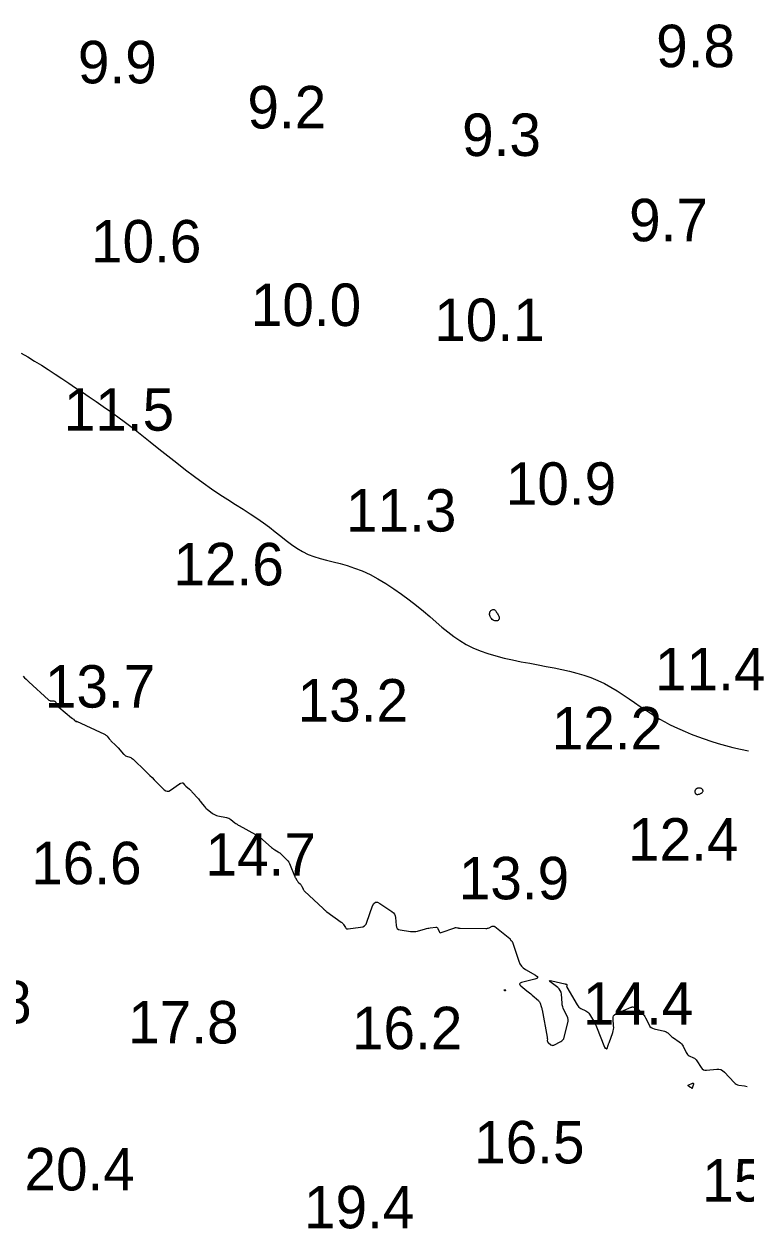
# Model space of a CAD drawing. Extents: x 3040093 to 3056816, y 408076 to 509144.
# Drawn here: x 3044290.6 to 3044375.7, y 435691.4 to 435833.3 of the extents above; entities that cross this region are included whole.
import ezdxf

# ---------------------------------------------------------------- set-up
doc = ezdxf.new("R2010")
doc.units = 0
for name, color, linetype in [('V-CHAN-CONT-EL12-1112', 7, 'Continuous'), ('V-CHAN-CONT-EL15', 7, 'Continuous'), ('V-TOPO-SOUN-0810', 7, 'Continuous')]:
    doc.layers.add(name, color=color, linetype=linetype)

msp = doc.modelspace()

# ---------------------------------------------------------------- linework, layer by layer
at = {"layer": 'V-CHAN-CONT-EL12-1112'}
msp.add_lwpolyline([(3044290.29, 435794.57), (3044291.08, 435794.11), (3044291.87, 435793.63), (3044292.67, 435793.14), (3044293.47, 435792.62), (3044294.27, 435792.1), (3044295.08, 435791.56), (3044295.88, 435791.03), (3044296.69, 435790.49), (3044297.49, 435789.95), (3044298.3, 435789.41), (3044299.12, 435788.85), (3044299.95, 435788.28), (3044300.8, 435787.69), (3044301.68, 435787.06), (3044302.58, 435786.4), (3044303.52, 435785.68), (3044304.49, 435784.92), (3044305.49, 435784.13), (3044306.52, 435783.3), (3044307.56, 435782.47), (3044308.61, 435781.63), (3044309.66, 435780.81), (3044310.7, 435780.02), (3044311.73, 435779.28), (3044312.73, 435778.58), (3044313.7, 435777.93), (3044314.64, 435777.32), (3044315.55, 435776.74), (3044316.43, 435776.19), (3044317.27, 435775.65), (3044318.07, 435775.12), (3044318.83, 435774.59), (3044319.54, 435774.06), (3044320.22, 435773.53), (3044320.88, 435773.01), (3044321.52, 435772.51), (3044322.15, 435772.03), (3044322.78, 435771.6), (3044323.43, 435771.21), (3044324.09, 435770.87), (3044324.79, 435770.6), (3044325.52, 435770.37), (3044326.27, 435770.17), (3044327.06, 435769.98), (3044327.87, 435769.78), (3044328.71, 435769.54), (3044329.58, 435769.26), (3044330.47, 435768.92), (3044331.39, 435768.49), (3044332.32, 435767.98), (3044333.25, 435767.42), (3044334.19, 435766.81), (3044335.11, 435766.17), (3044336, 435765.51), (3044336.86, 435764.84), (3044337.68, 435764.17), (3044338.44, 435763.53), (3044339.17, 435762.9), (3044339.87, 435762.31), (3044340.56, 435761.74), (3044341.25, 435761.21), (3044341.97, 435760.71), (3044342.72, 435760.26), (3044343.51, 435759.85), (3044344.37, 435759.49), (3044345.28, 435759.18), (3044346.23, 435758.9), (3044347.2, 435758.65), (3044348.2, 435758.43), (3044349.21, 435758.23), (3044350.21, 435758.04), (3044351.19, 435757.86), (3044352.15, 435757.68), (3044353.09, 435757.51), (3044354, 435757.32), (3044354.89, 435757.11), (3044355.76, 435756.89), (3044356.6, 435756.63), (3044357.43, 435756.35), (3044358.23, 435756.02), (3044359.01, 435755.64), (3044359.77, 435755.23), (3044360.51, 435754.79), (3044361.22, 435754.34), (3044361.92, 435753.87), (3044362.58, 435753.42), (3044363.23, 435752.97), (3044363.84, 435752.55), (3044364.43, 435752.16), (3044365, 435751.8), (3044365.56, 435751.47), (3044366.13, 435751.16), (3044366.7, 435750.85), (3044367.29, 435750.57), (3044367.9, 435750.28), (3044368.55, 435749.99), (3044369.25, 435749.71), (3044369.99, 435749.42), (3044370.76, 435749.13), (3044371.57, 435748.85), (3044372.41, 435748.59), (3044373.27, 435748.34), (3044374.16, 435748.11), (3044375.06, 435747.91), (3044375.98, 435747.74)], dxfattribs=at)
for points in [[(3044345.5, 435763.99), (3044345.53, 435764.08), (3044345.58, 435764.17), (3044345.64, 435764.24), (3044345.71, 435764.3), (3044345.79, 435764.35), (3044345.86, 435764.38), (3044345.93, 435764.39), (3044345.99, 435764.39), (3044346.04, 435764.38), (3044346.08, 435764.35), (3044346.13, 435764.31), (3044346.17, 435764.25), (3044346.21, 435764.19), (3044346.26, 435764.12), (3044346.31, 435764.04), (3044346.37, 435763.95), (3044346.43, 435763.85), (3044346.49, 435763.76), (3044346.54, 435763.66), (3044346.58, 435763.57), (3044346.62, 435763.47), (3044346.63, 435763.38), (3044346.63, 435763.29), (3044346.6, 435763.22), (3044346.55, 435763.15), (3044346.48, 435763.09), (3044346.4, 435763.05), (3044346.31, 435763.02), (3044346.21, 435763.02), (3044346.1, 435763.03), (3044346, 435763.06), (3044345.89, 435763.12), (3044345.8, 435763.2), (3044345.71, 435763.3), (3044345.63, 435763.41), (3044345.57, 435763.53), (3044345.52, 435763.65), (3044345.49, 435763.77), (3044345.48, 435763.88)], [(3044369.87, 435742.61), (3044369.92, 435742.6), (3044369.97, 435742.6), (3044370.03, 435742.6), (3044370.09, 435742.61), (3044370.15, 435742.62), (3044370.22, 435742.64), (3044370.28, 435742.67), (3044370.34, 435742.7), (3044370.4, 435742.73), (3044370.46, 435742.76), (3044370.51, 435742.8), (3044370.56, 435742.84), (3044370.59, 435742.88), (3044370.62, 435742.93), (3044370.64, 435742.98), (3044370.64, 435743.03), (3044370.63, 435743.07), (3044370.62, 435743.12), (3044370.59, 435743.17), (3044370.55, 435743.21), (3044370.51, 435743.25), (3044370.46, 435743.29), (3044370.4, 435743.31), (3044370.34, 435743.33), (3044370.27, 435743.35), (3044370.2, 435743.35), (3044370.13, 435743.35), (3044370.07, 435743.35), (3044370, 435743.33), (3044369.94, 435743.31), (3044369.89, 435743.29), (3044369.84, 435743.26), (3044369.8, 435743.22), (3044369.77, 435743.18), (3044369.74, 435743.14), (3044369.72, 435743.09), (3044369.71, 435743.05), (3044369.69, 435743), (3044369.69, 435742.95), (3044369.69, 435742.9), (3044369.69, 435742.85), (3044369.7, 435742.8), (3044369.71, 435742.76), (3044369.73, 435742.71), (3044369.76, 435742.68), (3044369.79, 435742.65), (3044369.83, 435742.62)]]:
    msp.add_lwpolyline(points, close=True, dxfattribs=at)
at = {"layer": 'V-CHAN-CONT-EL15'}
msp.add_lwpolyline([(3044290.53, 435756.51), (3044290.69, 435756.34), (3044290.86, 435756.17), (3044291.03, 435756), (3044291.2, 435755.84), (3044293.5, 435753.74), (3044293.56, 435753.69), (3044293.64, 435753.65), (3044293.71, 435753.63), (3044293.8, 435753.62), (3044294.14, 435753.6), (3044294.22, 435753.59), (3044294.28, 435753.56), (3044294.34, 435753.51), (3044294.38, 435753.44), (3044294.53, 435753.14), (3044294.57, 435753.06), (3044294.61, 435753), (3044294.67, 435752.93), (3044294.73, 435752.88), (3044296.22, 435751.62), (3044296.24, 435751.61), (3044296.26, 435751.59), (3044296.28, 435751.58), (3044296.29, 435751.57), (3044296.38, 435751.51), (3044296.39, 435751.51), (3044296.41, 435751.5), (3044296.42, 435751.49), (3044296.43, 435751.48), (3044296.47, 435751.43), (3044296.48, 435751.42), (3044296.49, 435751.41), (3044296.51, 435751.4), (3044296.52, 435751.39), (3044296.8, 435751.16), (3044296.8, 435751.15), (3044296.81, 435751.15), (3044296.81, 435751.16), (3044296.81, 435751.17), (3044296.78, 435751.22), (3044296.78, 435751.23), (3044296.78, 435751.24), (3044296.79, 435751.24), (3044296.8, 435751.24), (3044300.1, 435749.69), (3044300.19, 435749.64), (3044300.27, 435749.58), (3044300.34, 435749.52), (3044300.41, 435749.44), (3044300.66, 435749.13), (3044300.73, 435749.05), (3044300.79, 435748.97), (3044300.86, 435748.9), (3044300.94, 435748.83), (3044301.35, 435748.44), (3044301.44, 435748.35), (3044301.53, 435748.26), (3044301.62, 435748.16), (3044301.7, 435748.07), (3044302.35, 435747.35), (3044302.42, 435747.28), (3044302.5, 435747.21), (3044302.59, 435747.16), (3044302.69, 435747.12), (3044303.1, 435746.98), (3044303.2, 435746.94), (3044303.29, 435746.88), (3044303.38, 435746.82), (3044303.46, 435746.75), (3044304.94, 435745.32), (3044305.19, 435745.07), (3044305.45, 435744.82), (3044305.71, 435744.57), (3044305.96, 435744.32), (3044307.15, 435743.14), (3044307.32, 435743.02), (3044307.5, 435742.96), (3044307.68, 435742.99), (3044307.87, 435743.08), (3044308.95, 435743.85), (3044308.99, 435743.87), (3044309.02, 435743.89), (3044309.06, 435743.9), (3044309.09, 435743.92), (3044309.24, 435743.97), (3044309.28, 435743.97), (3044309.31, 435743.97), (3044309.34, 435743.96), (3044309.37, 435743.93), (3044309.54, 435743.73), (3044309.58, 435743.69), (3044309.62, 435743.65), (3044309.66, 435743.61), (3044309.7, 435743.57), (3044310.11, 435743.21), (3044310.19, 435743.14), (3044310.27, 435743.07), (3044310.34, 435742.99), (3044310.41, 435742.91), (3044311.16, 435742.06), (3044311.24, 435741.96), (3044311.33, 435741.86), (3044311.41, 435741.75), (3044311.5, 435741.65), (3044311.83, 435741.23), (3044311.91, 435741.13), (3044312, 435741.03), (3044312.1, 435740.94), (3044312.2, 435740.86), (3044312.83, 435740.36), (3044312.98, 435740.26), (3044313.13, 435740.18), (3044313.29, 435740.12), (3044313.46, 435740.07), (3044314.46, 435739.88), (3044314.6, 435739.84), (3044314.74, 435739.79), (3044314.87, 435739.72), (3044314.99, 435739.63), (3044315.47, 435739.25), (3044315.59, 435739.16), (3044315.72, 435739.08), (3044315.84, 435738.99), (3044315.98, 435738.92), (3044317.88, 435737.86), (3044317.9, 435737.85), (3044317.91, 435737.84), (3044317.92, 435737.84), (3044317.93, 435737.83), (3044317.96, 435737.79), (3044317.97, 435737.78), (3044317.98, 435737.77), (3044317.99, 435737.76), (3044318, 435737.76), (3044318.24, 435737.66), (3044318.28, 435737.64), (3044318.32, 435737.62), (3044318.36, 435737.59), (3044318.39, 435737.57), (3044319.8, 435736.34), (3044319.89, 435736.27), (3044319.98, 435736.2), (3044320.07, 435736.13), (3044320.17, 435736.07), (3044320.57, 435735.83), (3044320.67, 435735.77), (3044320.76, 435735.7), (3044320.85, 435735.63), (3044320.94, 435735.55), (3044321.59, 435734.9), (3044321.71, 435734.76), (3044321.83, 435734.61), (3044321.92, 435734.45), (3044322, 435734.28), (3044322.5, 435733.02), (3044322.52, 435732.96), (3044322.55, 435732.89), (3044322.58, 435732.83), (3044322.62, 435732.76), (3044322.75, 435732.51), (3044322.79, 435732.45), (3044322.83, 435732.39), (3044322.87, 435732.33), (3044322.92, 435732.28), (3044323.19, 435732.02), (3044323.24, 435731.96), (3044323.29, 435731.9), (3044323.33, 435731.83), (3044323.37, 435731.76), (3044323.5, 435731.46), (3044323.53, 435731.38), (3044323.58, 435731.32), (3044323.63, 435731.25), (3044323.68, 435731.19), (3044325.87, 435729.15), (3044325.9, 435729.12), (3044325.92, 435729.1), (3044325.95, 435729.07), (3044325.98, 435729.05), (3044326.12, 435728.94), (3044326.13, 435728.93), (3044326.15, 435728.91), (3044326.17, 435728.9), (3044326.18, 435728.88), (3044326.24, 435728.82), (3044326.25, 435728.81), (3044326.27, 435728.8), (3044326.28, 435728.78), (3044326.3, 435728.77), (3044327.99, 435727.57), (3044328.07, 435727.5), (3044328.15, 435727.43), (3044328.21, 435727.35), (3044328.27, 435727.27), (3044328.49, 435726.91), (3044328.55, 435726.83), (3044328.62, 435726.78), (3044328.71, 435726.75), (3044328.8, 435726.76), (3044330.28, 435726.95), (3044330.54, 435727.02), (3044330.75, 435727.14), (3044330.92, 435727.32), (3044331.03, 435727.56), (3044331.7, 435729.48), (3044331.84, 435729.75), (3044332.03, 435729.89), (3044332.27, 435729.89), (3044332.54, 435729.76), (3044333.97, 435728.82), (3044334.14, 435728.67), (3044334.26, 435728.51), (3044334.35, 435728.31), (3044334.39, 435728.1), (3044334.46, 435727.17), (3044334.5, 435726.96), (3044334.6, 435726.81), (3044334.75, 435726.7), (3044334.95, 435726.64), (3044336.16, 435726.46), (3044336.37, 435726.44), (3044336.57, 435726.45), (3044336.78, 435726.47), (3044336.98, 435726.51), (3044337.92, 435726.77), (3044338.06, 435726.8), (3044338.2, 435726.83), (3044338.34, 435726.86), (3044338.48, 435726.88), (3044339.13, 435726.97), (3044339.22, 435726.97), (3044339.3, 435726.94), (3044339.36, 435726.89), (3044339.4, 435726.81), (3044339.54, 435726.44), (3044339.58, 435726.37), (3044339.63, 435726.32), (3044339.71, 435726.31), (3044339.79, 435726.32), (3044341.38, 435726.9), (3044341.41, 435726.91), (3044341.45, 435726.92), (3044341.49, 435726.92), (3044341.53, 435726.91), (3044341.72, 435726.88), (3044341.74, 435726.87), (3044341.77, 435726.87), (3044341.8, 435726.86), (3044341.82, 435726.86), (3044341.92, 435726.84), (3044341.95, 435726.84), (3044341.97, 435726.84), (3044342, 435726.83), (3044342.03, 435726.83), (3044345.04, 435726.82), (3044345.14, 435726.82), (3044345.23, 435726.84), (3044345.33, 435726.86), (3044345.42, 435726.9), (3044345.78, 435727.07), (3044345.86, 435727.1), (3044345.95, 435727.1), (3044346.03, 435727.07), (3044346.11, 435727.03), (3044347.85, 435725.62), (3044347.87, 435725.61), (3044347.89, 435725.59), (3044347.9, 435725.57), (3044347.91, 435725.55), (3044347.95, 435725.46), (3044347.96, 435725.44), (3044347.97, 435725.42), (3044347.99, 435725.4), (3044348.01, 435725.39), (3044348.11, 435725.3), (3044348.13, 435725.28), (3044348.15, 435725.25), (3044348.16, 435725.23), (3044348.17, 435725.2), (3044348.93, 435722.94), (3044349.06, 435722.64), (3044349.23, 435722.38), (3044349.45, 435722.16), (3044349.72, 435721.97), (3044350.88, 435721.31), (3044351.09, 435721.16), (3044351.15, 435721.03), (3044351.06, 435720.91), (3044350.81, 435720.82), (3044349.24, 435720.44), (3044349.08, 435720.38), (3044349.01, 435720.29), (3044349.04, 435720.19), (3044349.16, 435720.06), (3044349.89, 435719.48), (3044350.04, 435719.36), (3044350.19, 435719.23), (3044350.34, 435719.1), (3044350.49, 435718.97), (3044351.23, 435718.33), (3044351.3, 435718.26), (3044351.36, 435718.18), (3044351.41, 435718.09), (3044351.44, 435718), (3044351.57, 435717.62), (3044351.6, 435717.52), (3044351.63, 435717.42), (3044351.65, 435717.32), (3044351.67, 435717.22), (3044352.27, 435714.02), (3044352.27, 435713.97), (3044352.28, 435713.91), (3044352.28, 435713.85), (3044352.29, 435713.8), (3044352.28, 435713.57), (3044352.29, 435713.52), (3044352.31, 435713.47), (3044352.33, 435713.42), (3044352.37, 435713.39), (3044352.72, 435713.11), (3044352.8, 435713.07), (3044352.88, 435713.04), (3044352.96, 435713.05), (3044353.04, 435713.08), (3044353.86, 435713.48), (3044354.01, 435713.57), (3044354.13, 435713.69), (3044354.22, 435713.83), (3044354.28, 435713.99), (3044354.7, 435715.7), (3044354.73, 435715.9), (3044354.73, 435716.09), (3044354.69, 435716.28), (3044354.61, 435716.47), (3044354.25, 435717.22), (3044354.16, 435717.41), (3044354.1, 435717.6), (3044354.05, 435717.8), (3044354.03, 435718), (3044353.94, 435719.07), (3044353.9, 435719.3), (3044353.81, 435719.51), (3044353.68, 435719.69), (3044353.51, 435719.85), (3044352.74, 435720.45), (3044352.6, 435720.57), (3044352.56, 435720.64), (3044352.64, 435720.67), (3044352.82, 435720.64), (3044354.34, 435720.3), (3044354.37, 435720.29), (3044354.4, 435720.28), (3044354.43, 435720.27), (3044354.45, 435720.27), (3044354.56, 435720.24), (3044354.58, 435720.23), (3044354.6, 435720.21), (3044354.6, 435720.19), (3044354.6, 435720.17), (3044354.57, 435720.03), (3044354.56, 435719.99), (3044354.56, 435719.96), (3044354.57, 435719.93), (3044354.59, 435719.9), (3044355.81, 435717.81), (3044355.89, 435717.68), (3044356, 435717.56), (3044356.12, 435717.47), (3044356.25, 435717.39), (3044356.82, 435717.11), (3044356.95, 435717.03), (3044357.07, 435716.94), (3044357.18, 435716.82), (3044357.27, 435716.7), (3044357.73, 435715.94), (3044357.83, 435715.77), (3044357.92, 435715.59), (3044358.01, 435715.41), (3044358.09, 435715.23), (3044359.04, 435712.85), (3044359.04, 435712.83), (3044359.05, 435712.82), (3044359.05, 435712.8), (3044359.06, 435712.78), (3044359.08, 435712.71), (3044359.08, 435712.7), (3044359.08, 435712.7), (3044359.09, 435712.7), (3044359.1, 435712.7), (3044359.13, 435712.71), (3044359.14, 435712.71), (3044359.15, 435712.71), (3044359.16, 435712.7), (3044359.17, 435712.7), (3044359.26, 435712.65), (3044359.28, 435712.64), (3044359.3, 435712.64), (3044359.31, 435712.65), (3044359.32, 435712.67), (3044359.45, 435713.07), (3044359.48, 435713.14), (3044359.51, 435713.22), (3044359.53, 435713.29), (3044359.56, 435713.36), (3044360, 435714.54), (3044360.06, 435714.74), (3044360.09, 435714.93), (3044360.11, 435715.14), (3044360.1, 435715.34), (3044360.03, 435716.16), (3044360.04, 435716.35), (3044360.1, 435716.51), (3044360.21, 435716.64), (3044360.37, 435716.74), (3044362.16, 435717.54), (3044362.23, 435717.56), (3044362.3, 435717.57), (3044362.37, 435717.57), (3044362.44, 435717.56), (3044362.73, 435717.47), (3044362.8, 435717.44), (3044362.87, 435717.41), (3044362.93, 435717.37), (3044362.98, 435717.32), (3044363.5, 435716.78), (3044363.6, 435716.67), (3044363.69, 435716.55), (3044363.77, 435716.43), (3044363.84, 435716.3), (3044364.27, 435715.45), (3044364.38, 435715.28), (3044364.51, 435715.15), (3044364.67, 435715.05), (3044364.86, 435714.99), (3044366.11, 435714.7), (3044366.22, 435714.67), (3044366.31, 435714.62), (3044366.4, 435714.56), (3044366.49, 435714.5), (3044366.81, 435714.19), (3044366.89, 435714.12), (3044366.97, 435714.05), (3044367.06, 435713.98), (3044367.15, 435713.92), (3044367.84, 435713.44), (3044367.97, 435713.34), (3044368.09, 435713.21), (3044368.2, 435713.08), (3044368.28, 435712.93), (3044368.64, 435712.19), (3044368.71, 435712.08), (3044368.79, 435711.98), (3044368.89, 435711.89), (3044369.01, 435711.83), (3044369.5, 435711.59), (3044369.62, 435711.52), (3044369.72, 435711.44), (3044369.82, 435711.34), (3044369.9, 435711.23), (3044370.42, 435710.43), (3044370.54, 435710.28), (3044370.69, 435710.18), (3044370.86, 435710.13), (3044371.05, 435710.13), (3044372.25, 435710.24), (3044372.5, 435710.24), (3044372.74, 435710.19), (3044372.95, 435710.07), (3044373.15, 435709.9), (3044374.29, 435708.67), (3044374.41, 435708.56), (3044374.55, 435708.47), (3044374.69, 435708.41), (3044374.85, 435708.37), (3044375.51, 435708.26), (3044375.67, 435708.23), (3044375.83, 435708.21)], dxfattribs=at)
for points in [[(3044347.34, 435719.54), (3044347.34, 435719.53), (3044347.34, 435719.52), (3044347.34, 435719.51), (3044347.3, 435719.46), (3044347.3, 435719.45), (3044347.29, 435719.45), (3044347.28, 435719.45), (3044347.28, 435719.46), (3044347.26, 435719.48), (3044347.25, 435719.49), (3044347.25, 435719.5), (3044347.24, 435719.5), (3044347.23, 435719.51), (3044347.21, 435719.54), (3044347.21, 435719.55), (3044347.21, 435719.56), (3044347.21, 435719.56), (3044347.22, 435719.57), (3044347.27, 435719.6), (3044347.28, 435719.61), (3044347.29, 435719.61), (3044347.3, 435719.6), (3044347.31, 435719.59), (3044347.34, 435719.55)], [(3044369.36, 435707.99), (3044369.35, 435707.97), (3044369.32, 435707.97), (3044369.3, 435707.99), (3044369.18, 435708.07), (3044369.15, 435708.09), (3044369.12, 435708.11), (3044369.09, 435708.13), (3044369.06, 435708.15), (3044368.9, 435708.26), (3044368.87, 435708.28), (3044368.86, 435708.31), (3044368.87, 435708.33), (3044368.9, 435708.35), (3044369.38, 435708.58), (3044369.45, 435708.6), (3044369.49, 435708.6), (3044369.51, 435708.56), (3044369.5, 435708.48), (3044369.37, 435708.01)]]:
    msp.add_lwpolyline(points, close=True, dxfattribs=at)

# ---------------------------------------------------------------- texts
at = {"layer": 'V-TOPO-SOUN-0810'}
for s, p in [('9.8', (3044365.11, 435828.24)), ('9.9', (3044296.96, 435826.34)), ('9.2', (3044316.94, 435821.03)), ('9.3', (3044342.24, 435817.78)), ('9.7', (3044361.92, 435807.74)), ('10.6 ', (3044298.51, 435805.24)), ('10.0 ', (3044317.34, 435797.76)), ('10.1 ', (3044338.96, 435795.99)), ('11.5 ', (3044295.3, 435785.43)), ('10.9 ', (3044347.39, 435776.7)), ('11.3 ', (3044328.56, 435773.55)), ('12.6 ', (3044308.22, 435767.22)), ('11.4 ', (3044364.98, 435754.85)), ('13.7 ', (3044293.07, 435752.82)), ('13.2 ', (3044322.86, 435751.18)), ('12.2 ', (3044352.81, 435747.89)), ('12.4 ', (3044361.8, 435734.8)), ('14.7 ', (3044312, 435733.03)), ('16.6 ', (3044291.46, 435732.02)), ('13.9 ', (3044341.85, 435730.24)), ('18.8 ', (3044278.5, 435715.64)), ('14.4 ', (3044356.48, 435715.48)), ('17.8 ', (3044302.89, 435713.27)), ('16.2 ', (3044329.26, 435712.59)), ('16.5 ', (3044343.66, 435699.14)), ('20.4 ', (3044290.66, 435695.96)), ('15.9 ', (3044370.53, 435694.65)), ('19.4 ', (3044323.61, 435691.5))]:
    msp.add_text(s, height=5, dxfattribs=at).set_placement(p)

doc.saveas('drawing.dxf')
